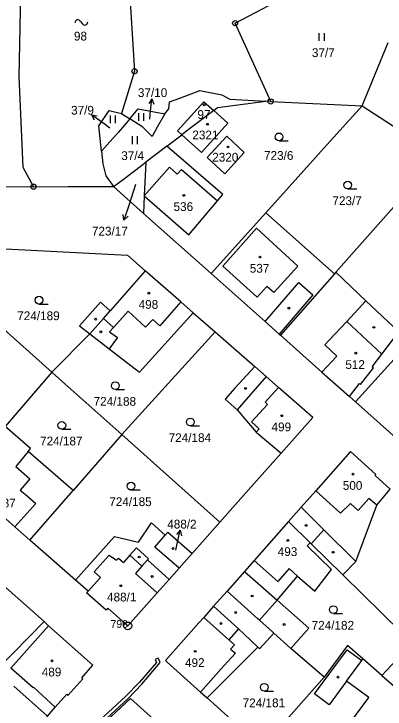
# Model space of a CAD drawing. Extents: x -680203 to -673936, y -1102717 to -1093650.
# Drawn here: x -678587.6 to -678515.7, y -1097856.9 to -1097722.3 of the extents above; entities that cross this region are included whole.
import ezdxf

# ---------------------------------------------------------------- set-up
doc = ezdxf.new("R2010")
doc.units = 0
for name, color, linetype in [('SOxx02xx_Koleje_param další_Popis10', 7, 'Continuous'), ('SOxx02xx_Staničení_Popis10', 7, 'Continuous'), ('SOxxxxxx_Koleje_hlavní_body_Popis10', 7, 'Continuous'), ('SOxxxxxx_Koleje_LN_parametry_Popis10', 7, 'Continuous'), ('SOxxxxxx_Koleje_param další_Popis10', 7, 'Continuous'), ('SOxxxxxx_Osa_bod_P', 7, 'Continuous'), ('SOxxxxxx_Staničení_Popis10', 7, 'Continuous'), ('x_prac', 7, 'Continuous')]:
    doc.layers.add(name, color=color, linetype=linetype)

msp = doc.modelspace()

# ---------------------------------------------------------------- linework, layer by layer
at = {"layer": 'SOxx02xx_Koleje_param další_Popis10'}
for centre, radius in [((-678544.74, -1097724.08), 0.5), ((-678544.74, -1097724.08), 0.0303), ((-678564.21, -1097733.38), 0.5), ((-678564.21, -1097733.38), 0.0303), ((-678537.84, -1097739.24), 0.5), ((-678537.84, -1097739.24), 0.0303), ((-678583.79, -1097755.74), 0.5), ((-678583.79, -1097755.74), 0.0303), ((-678565.51, -1097840.77), 0.75), ((-678565.51, -1097840.77), 0.03)]:
    msp.add_circle(centre, radius, dxfattribs=at)
at = {"layer": 'SOxx02xx_Staničení_Popis10'}
for p, q in [((-678560.85, -1097738.7), (-678561.45, -1097739.64)), ((-678561.16, -1097741.68), (-678560.85, -1097738.7)), ((-678560.85, -1097738.7), (-678560.45, -1097739.74)), ((-678570.09, -1097743.58), (-678572.52, -1097741.82)), ((-678572.52, -1097741.82), (-678571.41, -1097742)), ((-678572.52, -1097741.82), (-678572, -1097742.81)), ((-678561.26, -1097742.64), (-678561.16, -1097741.68)), ((-678568.99, -1097744.39), (-678570.09, -1097743.58)), ((-678564.02, -1097755.29), (-678565.32, -1097759.38)), ((-678565.32, -1097759.38), (-678566.25, -1097762.23)), ((-678566.25, -1097762.23), (-678566.41, -1097761.13)), ((-678566.25, -1097762.23), (-678565.46, -1097761.44)), ((-678555.4, -1097822.23), (-678556.09, -1097823.1)), ((-678556.02, -1097825.16), (-678555.4, -1097822.23)), ((-678555.4, -1097822.23), (-678555.11, -1097823.31)), ((-678556.23, -1097826.12), (-678556.02, -1097825.16))]:
    msp.add_line(p, q, dxfattribs=at)
at = {"layer": 'SOxxxxxx_Koleje_hlavní_body_Popis10'}
for p, q in [((-678528.42, -1097727.5), (-678528.42, -1097726)), ((-678527.42, -1097727.5), (-678527.42, -1097726)), ((-678563.4, -1097742.98), (-678563.4, -1097741.48)), ((-678562.4, -1097742.98), (-678562.4, -1097741.48)), ((-678568.86, -1097743.43), (-678568.86, -1097741.93)), ((-678567.86, -1097743.43), (-678567.86, -1097741.93)), ((-678564.63, -1097747.48), (-678564.63, -1097745.98)), ((-678563.63, -1097747.48), (-678563.63, -1097745.98)), ((-678536.22, -1097746.85), (-678534.47, -1097746.85)), ((-678522.94, -1097756.18), (-678521.19, -1097756.18)), ((-678582.71, -1097778.46), (-678580.96, -1097778.46)), ((-678567.91, -1097795.02), (-678566.16, -1097795.02)), ((-678553.39, -1097802.06), (-678551.64, -1097802.06)), ((-678578.29, -1097802.71), (-678576.54, -1097802.71)), ((-678564.89, -1097814.46), (-678563.14, -1097814.46)), ((-678525.7, -1097838.38), (-678523.95, -1097838.38)), ((-678539.06, -1097853.41), (-678537.31, -1097853.41))]:
    msp.add_line(p, q, dxfattribs=at)
for centre in [(-678536.22, -1097746.1), (-678522.94, -1097755.43), (-678582.71, -1097777.71), (-678567.91, -1097794.27), (-678553.39, -1097801.31), (-678578.29, -1097801.96), (-678564.89, -1097813.71), (-678525.7, -1097837.63), (-678539.06, -1097852.66)]:
    msp.add_circle(centre, 0.75, dxfattribs=at)
at = {"layer": 'SOxxxxxx_Koleje_LN_parametry_Popis10'}
msp.add_lwpolyline([(-678589.97, -1097870.54), (-678584.8, -1097875.31), (-678585.31, -1097876.96), (-678584.97, -1097877.28), (-678584.68, -1097876.95), (-678584.58, -1097876.83), (-678584.15, -1097875.43), (-678578.55, -1097869.24), (-678578.33, -1097869.47), (-678577.88, -1097868.94), (-678578.06, -1097868.74), (-678570.56, -1097859.51), (-678565.44, -1097854.8), (-678562.8, -1097852.08), (-678559.22, -1097847.87), (-678559.66, -1097847.01), (-678560.2, -1097847.27), (-678559.93, -1097847.84), (-678563.24, -1097851.68), (-678565.86, -1097854.36), (-678571, -1097859.09), (-678578.84, -1097868.65), (-678584.45, -1097874.76), (-678590.51, -1097869.24)], dxfattribs=at)
at = {"layer": 'SOxxxxxx_Koleje_param další_Popis10'}
msp.add_line((-678574.66, -1097723.74), (-678574.36, -1097724.14), dxfattribs=at)
for centre in [(-678550.72, -1097739.88), (-678550.08, -1097743.65), (-678546.11, -1097748.05), (-678554.67, -1097757.42), (-678539.91, -1097769.36), (-678561.42, -1097776.35), (-678534.31, -1097779.26), (-678571.73, -1097781.39), (-678517.88, -1097782.97), (-678570.71, -1097783.84), (-678521.37, -1097787.98), (-678542.73, -1097794.79), (-678535.7, -1097800.08), (-678521.9, -1097811.4), (-678530.99, -1097821.32), (-678534.5, -1097824.22), (-678556.76, -1097825.78), (-678563.3, -1097827.44), (-678525.73, -1097826.52), (-678560.77, -1097831.2), (-678566.87, -1097833), (-678541.42, -1097834.99), (-678544.62, -1097838.19), (-678547.46, -1097840.3), (-678535.22, -1097840.5), (-678552.45, -1097845.7), (-678580.19, -1097847.53), (-678524.8, -1097850.7)]:
    msp.add_circle(centre, 0.175, dxfattribs=at)
for centre, start, end in [((-678575.17, -1097724.03), 29.2914, 181.2189), ((-678573.85, -1097723.85), 209.2914, 1.2189)]:
    msp.add_arc(centre, 0.588, start, end, dxfattribs=at)
at = {"layer": 'SOxxxxxx_Staničení_Popis10'}
for p, q in [((-678562.32, -1097757.51), (-678557.45, -1097751.99)), ((-678557.45, -1097751.99), (-678555.94, -1097753.34)), ((-678555.94, -1097753.34), (-678555.13, -1097752.43)), ((-678555.13, -1097752.43), (-678548.12, -1097758.47)), ((-678547.09, -1097771.14), (-678540.6, -1097763.79)), ((-678540.6, -1097763.79), (-678532.61, -1097771.12)), ((-678540.49, -1097777.14), (-678547.09, -1097771.14)), ((-678532.61, -1097771.12), (-678536.5, -1097775.43)), ((-678538.6, -1097775.04), (-678540.49, -1097777.14)), ((-678538.9, -1097781.86), (-678532.42, -1097774.26)), ((-678537.25, -1097776.25), (-678538.6, -1097775.04)), ((-678532.42, -1097774.26), (-678529.7, -1097776.66)), ((-678536.5, -1097775.43), (-678537.25, -1097776.25)), ((-678529.7, -1097776.66), (-678536.19, -1097784.27)), ((-678519.39, -1097777.83), (-678523.1, -1097781.81)), ((-678555.26, -1097778.04), (-678559.32, -1097782.68)), ((-678570.22, -1097781.25), (-678568.91, -1097779.75)), ((-678565.41, -1097779.87), (-678568.31, -1097783.03)), ((-678562.05, -1097782.95), (-678565.41, -1097779.87)), ((-678570.22, -1097781.25), (-678572.84, -1097784.24)), ((-678568.31, -1097783.03), (-678570.22, -1097781.25)), ((-678560.67, -1097781.43), (-678562.05, -1097782.95)), ((-678559.32, -1097782.68), (-678560.67, -1097781.43)), ((-678523.1, -1097781.81), (-678526.51, -1097785.46)), ((-678516.3, -1097788.16), (-678523.1, -1097781.81)), ((-678568.31, -1097783.03), (-678569.07, -1097783.86)), ((-678569.07, -1097783.86), (-678567.53, -1097784.97)), ((-678567.53, -1097784.97), (-678569.09, -1097787.14)), ((-678526.51, -1097785.46), (-678527.35, -1097786.37)), ((-678527.35, -1097786.37), (-678525.02, -1097788.54)), ((-678525.02, -1097788.54), (-678527.92, -1097791.62)), ((-678538.72, -1097792.5), (-678544.33, -1097798.91)), ((-678538.92, -1097797.47), (-678536.31, -1097794.61)), ((-678541.55, -1097801.27), (-678538.47, -1097797.88)), ((-678538.47, -1097797.88), (-678538.92, -1097797.47)), ((-678540.04, -1097802.65), (-678541.55, -1097801.27)), ((-678540.62, -1097803.28), (-678540.04, -1097802.65)), ((-678584.8, -1097807), (-678587.16, -1097809.91)), ((-678587.16, -1097809.91), (-678584.47, -1097812.3)), ((-678584.47, -1097812.3), (-678586.32, -1097814.47)), ((-678586.32, -1097814.47), (-678585.4, -1097815.28)), ((-678585.4, -1097815.28), (-678583.35, -1097817.08)), ((-678524.35, -1097818.92), (-678529.11, -1097814.63)), ((-678518.82, -1097816.08), (-678520.91, -1097818.43)), ((-678517.3, -1097817.43), (-678518.82, -1097816.08)), ((-678583.35, -1097817.08), (-678587.38, -1097821.61)), ((-678531.93, -1097817.81), (-678527.52, -1097822.19)), ((-678522.4, -1097817.1), (-678524.35, -1097818.92)), ((-678520.91, -1097818.43), (-678522.4, -1097817.1)), ((-678527.52, -1097822.19), (-678530, -1097824.87)), ((-678527.52, -1097822.19), (-678521.35, -1097828.32)), ((-678565.09, -1097827.11), (-678563.83, -1097825.69)), ((-678563.83, -1097825.69), (-678561.5, -1097827.77)), ((-678572.01, -1097830.28), (-678569.11, -1097827.09)), ((-678569.11, -1097827.09), (-678567.72, -1097828.08)), ((-678567.72, -1097828.08), (-678567.32, -1097827.63)), ((-678567.32, -1097827.63), (-678566.33, -1097828.5)), ((-678565.09, -1097827.11), (-678566.33, -1097828.5)), ((-678565.09, -1097827.11), (-678562.76, -1097829.19)), ((-678561.72, -1097828.01), (-678562.76, -1097829.19)), ((-678561.5, -1097827.77), (-678561.72, -1097828.01)), ((-678561.72, -1097828.01), (-678557.5, -1097831.76)), ((-678536.47, -1097832.19), (-678541.03, -1097828.09)), ((-678570.77, -1097831.41), (-678572.01, -1097830.28)), ((-678562.76, -1097829.19), (-678564.04, -1097830.63)), ((-678542.94, -1097830.25), (-678536.61, -1097835.8)), ((-678534.29, -1097829.69), (-678536.47, -1097832.19)), ((-678532.62, -1097831.15), (-678534.29, -1097829.69)), ((-678573.18, -1097834.05), (-678570.77, -1097831.41)), ((-678564.04, -1097830.63), (-678559.83, -1097834.38)), ((-678548.91, -1097836.98), (-678544.08, -1097841.34)), ((-678536.61, -1097835.8), (-678540.03, -1097839.65)), ((-678545.94, -1097843.46), (-678550.8, -1097839.12)), ((-678588.15, -1097848.93), (-678580.85, -1097840.73)), ((-678544.08, -1097841.34), (-678545.94, -1097843.46)), ((-678544.08, -1097841.34), (-678542.95, -1097842.36)), ((-678540.3, -1097844.86), (-678542.95, -1097842.36)), ((-678545.94, -1097843.46), (-678544.84, -1097844.43)), ((-678544.84, -1097844.43), (-678545.6, -1097845.29)), ((-678544.67, -1097846.07), (-678546.92, -1097848.53)), ((-678545.6, -1097845.29), (-678544.67, -1097846.07)), ((-678529.37, -1097853.94), (-678523.05, -1097845.39)), ((-678523.05, -1097845.39), (-678520.22, -1097847.48)), ((-678583.86, -1097852.75), (-678588.15, -1097848.93)), ((-678546.92, -1097848.53), (-678551.4, -1097853.58)), ((-678523.15, -1097851.45), (-678526.54, -1097856.03)), ((-678587.58, -1097852.45), (-678581.08, -1097858.24)), ((-678583.76, -1097852.64), (-678583.86, -1097852.75)), ((-678579.56, -1097856.53), (-678583.76, -1097852.64)), ((-678526.54, -1097856.03), (-678529.37, -1097853.94))]:
    msp.add_line(p, q, dxfattribs=at)
at = {"layer": 'x_prac'}
for p, q in [((-678520.11, -1097740.07), (-678515.07, -1097727.82)), ((-678520.11, -1097740.07), (-678515.07, -1097727.82)), ((-678537.84, -1097739.24), (-678538.79, -1097739.2)), ((-678537.84, -1097739.24), (-678538.79, -1097739.2)), ((-678537.84, -1097739.24), (-678520.11, -1097740.07)), ((-678537.84, -1097739.24), (-678520.11, -1097740.07)), ((-678566.73, -1097741.6), (-678565.12, -1097742.58)), ((-678557.93, -1097747.88), (-678555.03, -1097745.69)), ((-678557.93, -1097747.88), (-678555.03, -1097745.69)), ((-678557.93, -1097747.88), (-678558.51, -1097748.32)), ((-678557.93, -1097747.88), (-678558.51, -1097748.32)), ((-678558.51, -1097748.32), (-678562.03, -1097750.98)), ((-678558.51, -1097748.32), (-678562.03, -1097750.98)), ((-678525.23, -1097772.32), (-678505.29, -1097749.72)), ((-678566.68, -1097754.51), (-678562.03, -1097750.98)), ((-678566.68, -1097754.51), (-678562.03, -1097750.98)), ((-678562.03, -1097750.98), (-678562.32, -1097757.51)), ((-678568.27, -1097755.72), (-678566.68, -1097754.51)), ((-678568.27, -1097755.72), (-678566.68, -1097754.51)), ((-678583.79, -1097755.74), (-678577.06, -1097755.73)), ((-678583.79, -1097755.74), (-678577.06, -1097755.73)), ((-678562.45, -1097760.9), (-678568.27, -1097755.72)), ((-678562.32, -1097757.51), (-678562.45, -1097760.9)), ((-678549.36, -1097772.55), (-678562.45, -1097760.9)), ((-678538.78, -1097760.8), (-678549.36, -1097772.55)), ((-678525.5, -1097772.63), (-678538.78, -1097760.8)), ((-678525.23, -1097772.32), (-678525.5, -1097772.63)), ((-678525.5, -1097772.63), (-678535.95, -1097784.48)), ((-678593.31, -1097779.99), (-678580.22, -1097791.66)), ((-678552.87, -1097780.13), (-678548.6, -1097783.86)), ((-678572.84, -1097784.24), (-678580.22, -1097791.66)), ((-678548.6, -1097783.86), (-678566.67, -1097803.74)), ((-678548.6, -1097783.86), (-678540.94, -1097790.56)), ((-678521.41, -1097797.42), (-678522.6, -1097796.36)), ((-678521.41, -1097797.42), (-678498.63, -1097817.71)), ((-678566.67, -1097803.74), (-678576.1, -1097814.58)), ((-678566.67, -1097803.74), (-678547.67, -1097820.7)), ((-678584.45, -1097824.17), (-678576.1, -1097814.58)), ((-678547.67, -1097820.7), (-678553.07, -1097826.77)), ((-678530.19, -1097824.67), (-678534.37, -1097820.57)), ((-678575.62, -1097831.91), (-678584.45, -1097824.17)), ((-678581.73, -1097839.93), (-678591.48, -1097831.28)), ((-678510.43, -1097844.11), (-678523.87, -1097830.89)), ((-678581.73, -1097839.93), (-678594.88, -1097853.37)), ((-678537.24, -1097842.17), (-678533.94, -1097845.13)), ((-678527.49, -1097850.69), (-678533.94, -1097845.13)), ((-678510.43, -1097844.11), (-678516.34, -1097850.36)), ((-678516.34, -1097850.36), (-678520, -1097847.18)), ((-678516.34, -1097850.36), (-678504.92, -1097860.25)), ((-678527.49, -1097850.69), (-678539.48, -1097864.24)), ((-678539.48, -1097864.24), (-678550.15, -1097854.69))]:
    msp.add_line(p, q, dxfattribs=at)
for points in [[(-678581.35, -1097699.46), (-678586.04, -1097705.68), (-678586.59, -1097734.43), (-678585.83, -1097751.95), (-678583.79, -1097755.74)], [(-678570.49, -1097699.31), (-678569.44, -1097699.29), (-678565.79, -1097708.64), (-678564.21, -1097733.38), (-678566.73, -1097741.6)], [(-678537.84, -1097739.24), (-678544.74, -1097724.08), (-678530.32, -1097716.47), (-678520.03, -1097707.82), (-678517.79, -1097708.77)], [(-678558.32, -1097741.64), (-678557.56, -1097740.67), (-678557.41, -1097739.29), (-678555.42, -1097738.59), (-678551.57, -1097737.11), (-678547.31, -1097737.95), (-678545.77, -1097738.79), (-678538.79, -1097739.2)], [(-678555.03, -1097745.69), (-678555.91, -1097744.9), (-678550.81, -1097739.28), (-678548.87, -1097741.01)], [(-678548.87, -1097741.01), (-678548.12, -1097740.44), (-678538.79, -1097739.2)], [(-678548.87, -1097741.01), (-678548.12, -1097740.44), (-678538.79, -1097739.2)], [(-678520.11, -1097740.07), (-678526.88, -1097747.58), (-678538.78, -1097760.8)], [(-678520.11, -1097740.07), (-678508.37, -1097747.7), (-678505.29, -1097749.72)], [(-678570.61, -1097748.85), (-678570.89, -1097746.4), (-678571.15, -1097743.98), (-678569.09, -1097740.96), (-678566.73, -1097741.6)], [(-678565.12, -1097742.58), (-678563.51, -1097740.67), (-678558.32, -1097741.64)], [(-678548.87, -1097741.01), (-678553.79, -1097744.75), (-678555.03, -1097745.69)], [(-678548.87, -1097741.01), (-678553.79, -1097744.75), (-678555.03, -1097745.69)], [(-678548.87, -1097741.01), (-678546.12, -1097743.46), (-678551.23, -1097749.11), (-678555.03, -1097745.69)], [(-678565.12, -1097742.58), (-678567.32, -1097745.18), (-678570.61, -1097748.85)], [(-678558.32, -1097741.64), (-678559.8, -1097744.24), (-678560.82, -1097746.04), (-678562.6, -1097744.19), (-678565.12, -1097742.58)], [(-678546.75, -1097753.22), (-678550.13, -1097750.1), (-678546.33, -1097745.98), (-678542.95, -1097749.1), (-678546.75, -1097753.22)], [(-678562.32, -1097757.51), (-678553.66, -1097765.09), (-678548.12, -1097758.47), (-678547.08, -1097757.23), (-678557.93, -1097747.88)], [(-678570.61, -1097748.85), (-678570.33, -1097751.29), (-678569.76, -1097753.66), (-678568.27, -1097755.72)], [(-678583.79, -1097755.74), (-678621.15, -1097755.8), (-678651.71, -1097754.66)], [(-678583.79, -1097755.74), (-678621.15, -1097755.8), (-678651.71, -1097754.66)], [(-678577.06, -1097755.73), (-678572.46, -1097755.72), (-678568.27, -1097755.72)], [(-678577.06, -1097755.73), (-678572.46, -1097755.72), (-678568.27, -1097755.72)], [(-678593, -1097767.56), (-678565.57, -1097769.02), (-678562.15, -1097772.01)], [(-678495.96, -1097769.2), (-678505.23, -1097779.49), (-678521.41, -1097797.42)], [(-678562.15, -1097772.01), (-678568.91, -1097779.75), (-678570.81, -1097778.08), (-678574.85, -1097782.69), (-678572.84, -1097784.24)], [(-678552.87, -1097780.13), (-678555.26, -1097778.04), (-678562.15, -1097772.01)], [(-678522.6, -1097796.36), (-678520.67, -1097793.84), (-678520.44, -1097794.02), (-678517.96, -1097790.8), (-678518.19, -1097790.62), (-678516.3, -1097788.16), (-678513, -1097783.85), (-678519.39, -1097777.83), (-678525.23, -1097772.32)], [(-678549.36, -1097772.55), (-678538.9, -1097781.86), (-678536.19, -1097784.27), (-678535.95, -1097784.48)], [(-678572.84, -1097784.24), (-678569.09, -1097787.14), (-678563.23, -1097791.66), (-678552.87, -1097780.13)], [(-678535.95, -1097784.48), (-678527.92, -1097791.62), (-678522.6, -1097796.36)], [(-678540.94, -1097790.56), (-678544.8, -1097794.76), (-678546.65, -1097796.88), (-678544.33, -1097798.91), (-678540.62, -1097803.28), (-678535.78, -1097807.32)], [(-678535.78, -1097807.32), (-678529.65, -1097800.43), (-678536.31, -1097794.61), (-678538.72, -1097792.5), (-678540.94, -1097790.56)], [(-678580.22, -1097791.66), (-678583.74, -1097795.76), (-678589.24, -1097802.16)], [(-678566.67, -1097803.74), (-678577.68, -1097793.92), (-678580.22, -1097791.66)], [(-678576.1, -1097814.58), (-678584.8, -1097807), (-678584.32, -1097806.4), (-678589.24, -1097802.16)], [(-678535.78, -1097807.32), (-678541.59, -1097813.86), (-678547.67, -1097820.7)], [(-678514.68, -1097814.3), (-678517.63, -1097811.64), (-678517.47, -1097811.45), (-678522.37, -1097807.03), (-678529.11, -1097814.63), (-678531.93, -1097817.81), (-678534.37, -1097820.57)], [(-678597.98, -1097812.32), (-678594.3, -1097815.54), (-678587.38, -1097821.61), (-678584.45, -1097824.17)], [(-678523.87, -1097830.89), (-678521.35, -1097828.32), (-678517.3, -1097817.43), (-678514.68, -1097814.3)], [(-678575.62, -1097831.91), (-678568.08, -1097823.44), (-678563.41, -1097824.58), (-678560.95, -1097820.81), (-678558.27, -1097823.22)], [(-678534.37, -1097820.57), (-678541.03, -1097828.09), (-678542.94, -1097830.25), (-678546.29, -1097834.02)], [(-678555.59, -1097829.61), (-678560.26, -1097825.51), (-678558.27, -1097823.22)], [(-678558.27, -1097823.22), (-678557.77, -1097822.65), (-678553.07, -1097826.77)], [(-678533.94, -1097845.13), (-678530.43, -1097841.23), (-678536.61, -1097835.8), (-678532.62, -1097831.15), (-678529.27, -1097834.07), (-678526.07, -1097829.85), (-678530.76, -1097825.25), (-678530.19, -1097824.67)], [(-678530.19, -1097824.67), (-678530, -1097824.87), (-678523.87, -1097830.89)], [(-678553.07, -1097826.77), (-678553.62, -1097827.39), (-678555.59, -1097829.61)], [(-678555.59, -1097829.61), (-678557.5, -1097831.76), (-678559.83, -1097834.38), (-678565.51, -1097840.77), (-678569.39, -1097837.37), (-678569.69, -1097837.71), (-678573.49, -1097834.39), (-678573.18, -1097834.05), (-678575.62, -1097831.91)], [(-678546.29, -1097834.02), (-678548.91, -1097836.98), (-678550.8, -1097839.12), (-678551.77, -1097840.21), (-678558.21, -1097847.48), (-678557.88, -1097847.77), (-678551.4, -1097853.58), (-678550.15, -1097854.69)], [(-678537.24, -1097842.17), (-678537.5, -1097841.93), (-678540.03, -1097839.65), (-678540.3, -1097839.41), (-678546.29, -1097834.02)], [(-678584.72, -1097862.33), (-678581.08, -1097858.24), (-678579.56, -1097856.53), (-678577.32, -1097854.02), (-678577.09, -1097854.23), (-678574.21, -1097851.01), (-678574.44, -1097850.81), (-678572.25, -1097848.36), (-678580.85, -1097840.73), (-678581.73, -1097839.93)], [(-678550.15, -1097854.69), (-678540.3, -1097844.86), (-678539.96, -1097845.18), (-678537.24, -1097842.17)], [(-678520, -1097847.18), (-678522.99, -1097844.6), (-678527.49, -1097850.69)], [(-678534.99, -1097868.26), (-678532.36, -1097865.48), (-678525.52, -1097871.43), (-678519.58, -1097864.6), (-678523.61, -1097861.1), (-678518.83, -1097854.64), (-678523.15, -1097851.45), (-678520.22, -1097847.48), (-678520, -1097847.18)], [(-678557.24, -1097861.78), (-678565.01, -1097854.85), (-678568.7, -1097858.34), (-678568.99, -1097858.66), (-678572.8, -1097862.96), (-678572.45, -1097863.27), (-678577.8, -1097868.85)]]:
    msp.add_lwpolyline(points, dxfattribs=at)

# ---------------------------------------------------------------- texts
at = {"layer": 'SOxx02xx_Koleje_param další_Popis10'}
msp.add_text('796', height=1.5, dxfattribs=at).set_placement((-678568.85, -1097841.15))
at = {"layer": 'SOxxxxxx_Osa_bod_P'}
for s, p in [('98', (-678575.94, -1097727.44)), ('37/7', (-678529.86, -1097730.64)), ('37/10', (-678563.56, -1097738.38)), ('37/9', (-678576.49, -1097741.79)), ('97', (-678552.03, -1097742.61)), ('2321', (-678553.01, -1097746.58)), ('37/4', (-678566.78, -1097750.58)), ('2320', (-678549.16, -1097750.89)), ('723/6', (-678539.13, -1097750.54)), ('723/7', (-678525.89, -1097759.3)), ('536', (-678556.65, -1097760.45)), ('723/17', (-678572.46, -1097765.19)), ('537', (-678541.89, -1097772.39)), ('498', (-678563.41, -1097779.38)), ('724/189', (-678586.92, -1097781.58)), ('512', (-678523.39, -1097791.03)), ('724/188', (-678572.13, -1097798.15)), ('499', (-678537.68, -1097803.1)), ('724/184', (-678557.6, -1097805.19)), ('724/187', (-678582.5, -1097805.83)), ('500', (-678523.88, -1097814.43)), ('487', (-678591.01, -1097817.84)), ('724/185', (-678569.1, -1097817.58)), ('488/2', (-678557.87, -1097821.92)), ('493', (-678536.48, -1097827.25)), ('488/1', (-678569.53, -1097836.04)), ('724/182', (-678529.91, -1097841.51)), ('492', (-678554.43, -1097848.73)), ('489', (-678582.17, -1097850.55)), ('724/181', (-678543.27, -1097856.53))]:
    msp.add_text(s, height=1.7, dxfattribs=at).set_placement(p)

doc.saveas('drawing.dxf')
